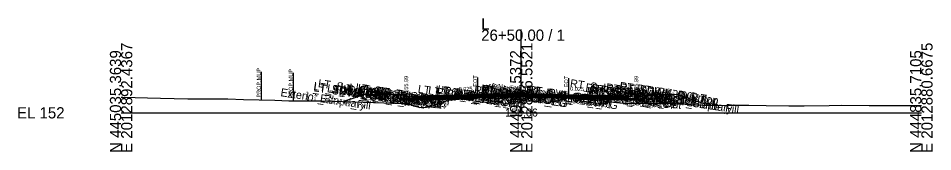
# Model space of a CAD drawing. Extents: x -26 to 4203, y -10 to 9526.
# Drawn here: x 974.3 to 1202.8, y 6490.3 to 6523.6 of the extents above; entities that cross this region are included whole.
import ezdxf

# ---------------------------------------------------------------- set-up
doc = ezdxf.new("R2010")
doc.units = 0
for name, color, linetype in [('Default', 7, 'Continuous'), ('Exist CMT Pavement', 7, 'Continuous'), ('Exist Cross Section Cell', 7, 'Continuous'), ('Exist XS Center Line Elevation Label', 7, 'Continuous'), ('Exist XS Ground Line', 7, 'Continuous'), ('Prop CMT Conc Surface', 7, 'Continuous'), ('Prop CMT Concrete Structures', 7, 'Continuous'), ('Prop CMT Pvmt Course 1', 7, 'Continuous'), ('Prop CMT Pvmt Course 1 CG', 7, 'Continuous'), ('Prop CMT Pvmt Course 1 Wedge', 7, 'Continuous'), ('Prop CMT Pvmt Course 2', 7, 'Continuous'), ('Prop CMT Pvmt Course 2 Wedge', 7, 'Continuous'), ('Prop CMT Pvmt Course 3', 7, 'Continuous'), ('Prop CMT Pvmt Course 3 Wedge', 7, 'Continuous'), ('Prop CMT Pvmt Surface', 7, 'Continuous'), ('Prop CMT Pvmt Wedge Surface 1', 7, 'Continuous'), ('Prop CMT Pvmt Wedge Surface 2', 7, 'Continuous'), ('Prop CMT Pvmt Wedge Surface 3', 7, 'Continuous'), ('Prop CMT Slope Grass', 7, 'Continuous'), ('Prop CMT Subgrade Earthwork', 7, 'Continuous'), ('Prop XS Hydro Elevations', 7, 'Continuous'), ('Prop XS Label Text', 7, 'Continuous'), ('Prop XS SE Text', 7, 'Continuous'), ('Prop XS Side Slope Text', 7, 'Continuous'), ('Scratch_Level_0', 7, 'Continuous')]:
    doc.layers.add(name, color=color, linetype=linetype)

msp = doc.modelspace()

# ---------------------------------------------------------------- linework, layer by layer
at = {"layer": 'Exist CMT Pavement'}
for points in [[(1100, 6504.06), (1099.77, 6504.06), (1099.7, 6504.06), (1099.6, 6504.05), (1097.99, 6504), (1095.67, 6503.95), (1095.47, 6503.95), (1095.29, 6503.94), (1092.99, 6503.9), (1092.94, 6503.9), (1091.91, 6503.86), (1090.56, 6503.82), (1090.48, 6503.82), (1090.4, 6503.81), (1089.09, 6503.78)], [(1100, 6504.06), (1100.47, 6504.07), (1101, 6504.05), (1102.97, 6503.99), (1104.72, 6503.95), (1105.46, 6503.94), (1106.31, 6503.9), (1107.99, 6503.84), (1108.98, 6503.8), (1110.47, 6503.75), (1111.82, 6503.65), (1111.83, 6503.65)]]:
    msp.add_lwpolyline(points, dxfattribs=at)
at = {"layer": 'Exist Cross Section Cell'}
for p, q in [((1100, 6500), (1100, 6520.75)), ((1000, 6500), (1100, 6500)), ((1100, 6500), (1200, 6500))]:
    msp.add_line(p, q, dxfattribs=at)
at = {"layer": 'Exist XS Ground Line'}
msp.add_lwpolyline([(1000, 6503.91), (1000.41, 6503.9), (1006.62, 6503.73), (1009.87, 6503.61), (1016.64, 6503.45), (1019.33, 6503.45), (1026.66, 6503.47), (1030.61, 6503.34), (1038.43, 6503.11), (1041.9, 6502.99), (1043.18, 6502.96), (1049.02, 6502.96), (1050.2, 6502.95), (1065.69, 6502.49), (1070.95, 6502.33), (1072.28, 6502.04), (1074.7, 6501.36), (1076.33, 6501.43), (1077.11, 6501.47), (1077.88, 6501.7), (1081.56, 6503.15), (1084.49, 6503.39), (1088.18, 6503.71), (1088.61, 6503.76), (1089.09, 6503.78), (1090.56, 6503.82), (1091.91, 6503.86), (1092.99, 6503.9), (1095.67, 6503.95), (1097.99, 6504), (1099.7, 6504.06), (1100.47, 6504.07), (1101, 6504.05), (1102.97, 6503.99), (1104.72, 6503.95), (1105.46, 6503.94), (1106.31, 6503.9), (1107.99, 6503.84), (1108.98, 6503.8), (1110.47, 6503.75), (1111.83, 6503.65), (1117.49, 6503.2), (1118.98, 6503.05), (1125.44, 6502.37), (1131.56, 6502.39), (1136.86, 6502.36), (1142.32, 6502.08), (1146.88, 6501.85), (1151.78, 6501.89), (1156.9, 6501.92), (1161.24, 6501.81), (1166.92, 6501.72), (1170.7, 6501.74), (1176.94, 6501.85), (1180.16, 6501.89), (1186.95, 6501.85), (1189.62, 6501.81), (1196.97, 6501.8), (1199.08, 6501.78), (1200, 6501.78)], dxfattribs=at)
at = {"layer": 'Prop CMT Conc Surface'}
for points in [[(1071.25, 6503.99), (1071.25, 6504.49), (1070.75, 6504.49)], [(1073.25, 6504.12), (1071.25, 6503.99)], [(1126.75, 6504.12), (1128.75, 6503.99)], [(1128.75, 6503.99), (1128.75, 6504.49), (1129.25, 6504.49)], [(1133.25, 6504.58), (1138.25, 6504.68)]]:
    msp.add_lwpolyline(points, dxfattribs=at)
at = {"layer": 'Prop CMT Concrete Structures'}
for points in [[(1073.25, 6504.12), (1071.25, 6503.99), (1071.25, 6504.49), (1070.75, 6504.49)], [(1070.75, 6504.49), (1070.75, 6503.47), (1073.25, 6503.54)], [(1073.25, 6503.54), (1073.25, 6504.12)], [(1102, 6504.74), (1101.99, 6504.9), (1101.24, 6505.15), (1100, 6505.18), (1098.76, 6505.15), (1098.01, 6504.9), (1098, 6504.74)], [(1098, 6504.74), (1100, 6504.79), (1102, 6504.74)], [(1126.75, 6504.12), (1128.75, 6503.99), (1128.75, 6504.49), (1129.25, 6504.49)], [(1129.25, 6504.49), (1129.25, 6503.47), (1126.75, 6503.54)], [(1126.75, 6503.54), (1126.75, 6504.12)], [(1138.25, 6504.68), (1133.25, 6504.58)], [(1133.25, 6504.58), (1133.25, 6504.25)], [(1133.25, 6504.25), (1138.25, 6504.35)], [(1138.25, 6504.35), (1138.25, 6504.68)]]:
    msp.add_lwpolyline(points, dxfattribs=at)
at = {"layer": 'Prop CMT Pvmt Course 1'}
for points in [[(1100, 6504.79), (1073.25, 6504.12)], [(1073.25, 6503.87), (1089.09, 6504.27)], [(1073.25, 6504.12), (1073.25, 6503.87)], [(1089.09, 6504.39), (1100, 6504.66)], [(1089.09, 6504.27), (1089.09, 6504.39)], [(1100, 6504.54), (1100, 6504.79)], [(1100, 6504.79), (1126.75, 6504.12)], [(1100, 6504.54), (1100, 6504.79)], [(1100, 6504.66), (1100, 6504.54), (1100, 6504.54)], [(1111.83, 6504.37), (1100, 6504.66)], [(1100, 6504.66), (1100, 6504.54), (1100, 6504.54)], [(1111.83, 6504.24), (1111.83, 6504.37)], [(1126.75, 6503.87), (1111.83, 6504.24)], [(1126.75, 6504.12), (1126.75, 6503.87)]]:
    msp.add_lwpolyline(points, dxfattribs=at)
at = {"layer": 'Prop CMT Pvmt Course 1 CG'}
for points in [[(1073.25, 6503.54), (1070.25, 6503.46), (1069.91, 6503.12)], [(1069.91, 6503.12), (1073.25, 6503.2)], [(1073.25, 6503.2), (1073.25, 6503.54)], [(1126.75, 6503.54), (1129.75, 6503.46), (1130.09, 6503.12)], [(1126.75, 6503.2), (1126.75, 6503.54)], [(1130.09, 6503.12), (1126.75, 6503.2)]]:
    msp.add_lwpolyline(points, dxfattribs=at)
at = {"layer": 'Prop CMT Pvmt Course 1 Wedge'}
for points in [[(1089.09, 6504.39), (1090.4, 6504.42), (1090.48, 6504.42), (1090.56, 6504.43), (1091.91, 6504.46), (1092.94, 6504.49), (1092.99, 6504.49), (1095.29, 6504.55), (1095.47, 6504.55), (1095.67, 6504.55), (1097.99, 6504.61), (1099.6, 6504.65), (1099.7, 6504.66), (1099.77, 6504.66), (1100, 6504.66)], [(1100, 6504.54), (1099.77, 6504.53), (1099.7, 6504.53), (1099.6, 6504.53), (1097.99, 6504.49), (1095.67, 6504.43), (1095.47, 6504.42), (1095.29, 6504.42), (1092.99, 6504.36), (1092.94, 6504.36), (1091.91, 6504.34), (1090.56, 6504.3), (1090.48, 6504.3), (1090.4, 6504.3), (1089.09, 6504.27)], [(1089.09, 6504.27), (1089.09, 6504.39)], [(1100, 6504.66), (1100, 6504.54)], [(1100, 6504.66), (1100.47, 6504.65), (1101, 6504.64), (1102.97, 6504.59), (1104.72, 6504.54), (1105.46, 6504.53), (1106.31, 6504.51), (1107.99, 6504.46), (1108.98, 6504.44), (1110.47, 6504.4), (1111.82, 6504.37), (1111.83, 6504.37)], [(1100, 6504.54), (1100, 6504.66)], [(1111.83, 6504.24), (1111.82, 6504.24), (1110.47, 6504.28), (1108.98, 6504.31), (1107.99, 6504.34), (1106.31, 6504.38), (1105.46, 6504.4), (1104.72, 6504.42), (1102.97, 6504.46), (1101, 6504.51), (1100.47, 6504.53), (1100, 6504.54)], [(1111.83, 6504.37), (1111.83, 6504.24)]]:
    msp.add_lwpolyline(points, dxfattribs=at)
at = {"layer": 'Prop CMT Pvmt Course 2'}
for points in [[(1089.09, 6504.27), (1073.25, 6503.87)], [(1089.09, 6503.93), (1089.09, 6504.27)], [(1111.83, 6503.91), (1111.83, 6504.24)], [(1111.83, 6504.24), (1126.75, 6503.87)], [(1073.25, 6503.54), (1089.09, 6503.93)], [(1073.25, 6503.87), (1073.25, 6503.54)], [(1126.75, 6503.54), (1111.83, 6503.91)], [(1126.75, 6503.87), (1126.75, 6503.54)]]:
    msp.add_lwpolyline(points, dxfattribs=at)
at = {"layer": 'Prop CMT Pvmt Course 2 Wedge'}
for points in [[(1089.09, 6504.27), (1090.4, 6504.3), (1090.48, 6504.3), (1090.56, 6504.3), (1091.91, 6504.34), (1092.94, 6504.36), (1092.99, 6504.36), (1095.29, 6504.42), (1095.47, 6504.42), (1095.67, 6504.43), (1097.99, 6504.49), (1099.6, 6504.53), (1099.7, 6504.53), (1099.77, 6504.53), (1100, 6504.54)], [(1089.09, 6503.93), (1089.09, 6504.27)], [(1100, 6504.2), (1099.77, 6504.2), (1099.7, 6504.2), (1099.6, 6504.19), (1097.99, 6504.15), (1095.67, 6504.1), (1095.47, 6504.09), (1095.29, 6504.09), (1092.99, 6504.03), (1092.94, 6504.03), (1091.91, 6504), (1090.56, 6503.97), (1090.48, 6503.97), (1090.4, 6503.96), (1089.09, 6503.93)], [(1100, 6504.54), (1100.47, 6504.53), (1101, 6504.51), (1102.97, 6504.46), (1104.72, 6504.42), (1105.46, 6504.4), (1106.31, 6504.38), (1107.99, 6504.34), (1108.98, 6504.31), (1110.47, 6504.28), (1111.82, 6504.24), (1111.83, 6504.24)], [(1100, 6504.2), (1100, 6504.54)], [(1100, 6504.54), (1100, 6504.2)], [(1111.83, 6503.91), (1111.82, 6503.91), (1110.47, 6503.94), (1108.98, 6503.98), (1107.99, 6504), (1106.31, 6504.05), (1105.46, 6504.07), (1104.72, 6504.09), (1102.97, 6504.13), (1101, 6504.18), (1100.47, 6504.19), (1100, 6504.2)], [(1111.83, 6504.24), (1111.83, 6503.91)]]:
    msp.add_lwpolyline(points, dxfattribs=at)
at = {"layer": 'Prop CMT Pvmt Course 3'}
for points in [[(1089.09, 6503.93), (1073.25, 6503.54)], [(1073.25, 6503.2), (1089.09, 6503.6)], [(1073.25, 6503.54), (1073.25, 6503.2)], [(1089.09, 6503.6), (1089.09, 6503.93)], [(1111.83, 6503.91), (1126.75, 6503.54)], [(1111.83, 6503.57), (1111.83, 6503.91)], [(1126.75, 6503.2), (1111.83, 6503.57)], [(1126.75, 6503.54), (1126.75, 6503.2)]]:
    msp.add_lwpolyline(points, dxfattribs=at)
at = {"layer": 'Prop CMT Pvmt Course 3 Wedge'}
for points in [[(1089.09, 6503.93), (1090.4, 6503.96), (1090.48, 6503.97), (1090.56, 6503.97), (1091.91, 6504), (1092.94, 6504.03), (1092.99, 6504.03), (1095.29, 6504.09), (1095.47, 6504.09), (1095.67, 6504.1), (1097.99, 6504.15), (1099.6, 6504.19), (1099.7, 6504.2), (1099.77, 6504.2), (1100, 6504.2)], [(1100, 6504.06), (1099.77, 6504.06), (1099.7, 6504.06), (1099.6, 6504.05), (1097.99, 6504), (1095.67, 6503.95), (1095.47, 6503.95), (1095.29, 6503.94), (1092.99, 6503.9), (1092.94, 6503.9), (1091.91, 6503.86), (1090.56, 6503.82), (1090.48, 6503.82), (1090.4, 6503.81), (1089.09, 6503.78)], [(1100, 6504.2), (1100.47, 6504.19), (1101, 6504.18), (1102.97, 6504.13), (1104.72, 6504.09), (1105.46, 6504.07), (1106.31, 6504.05), (1107.99, 6504), (1108.98, 6503.98), (1110.47, 6503.94), (1111.82, 6503.91), (1111.83, 6503.91)], [(1100, 6504.06), (1100, 6504.2)], [(1100, 6504.2), (1100, 6504.06)], [(1111.83, 6503.65), (1111.82, 6503.65), (1110.47, 6503.75), (1108.98, 6503.8), (1107.99, 6503.84), (1106.31, 6503.9), (1105.46, 6503.94), (1104.72, 6503.95), (1102.97, 6503.99), (1101, 6504.05), (1100.47, 6504.07), (1100, 6504.06)], [(1089.09, 6503.78), (1089.09, 6503.93)], [(1111.83, 6503.91), (1111.83, 6503.65)]]:
    msp.add_lwpolyline(points, dxfattribs=at)
at = {"layer": 'Prop CMT Pvmt Surface'}
for points in [[(1100, 6504.79), (1073.25, 6504.12)], [(1100, 6504.79), (1126.75, 6504.12)]]:
    msp.add_lwpolyline(points, dxfattribs=at)
at = {"layer": 'Prop CMT Pvmt Wedge Surface 1'}
for points in [[(1089.09, 6504.27), (1073.25, 6503.87)], [(1073.25, 6503.87), (1073.25, 6504.12)], [(1100, 6504.66), (1089.09, 6504.39)], [(1089.09, 6504.39), (1089.09, 6504.27)], [(1100, 6504.66), (1111.83, 6504.37)], [(1111.83, 6504.37), (1111.83, 6504.24)], [(1111.83, 6504.24), (1126.75, 6503.87)], [(1126.75, 6503.87), (1126.75, 6504.12)]]:
    msp.add_lwpolyline(points, dxfattribs=at)
at = {"layer": 'Prop CMT Pvmt Wedge Surface 2'}
for points in [[(1100, 6504.54), (1073.25, 6503.87)], [(1073.25, 6503.87), (1073.25, 6504.12)], [(1100, 6504.54), (1126.75, 6503.87)], [(1126.75, 6503.87), (1126.75, 6504.12)]]:
    msp.add_lwpolyline(points, dxfattribs=at)
at = {"layer": 'Prop CMT Pvmt Wedge Surface 3'}
for points in [[(1100, 6504.2), (1073.25, 6503.54)], [(1073.25, 6503.54), (1073.25, 6504.12)], [(1100, 6504.2), (1126.75, 6503.54)], [(1126.75, 6503.54), (1126.75, 6504.12)]]:
    msp.add_lwpolyline(points, dxfattribs=at)
at = {"layer": 'Prop CMT Slope Grass'}
for points in [[(1070.75, 6504.49), (1061.25, 6504.68), (1055.59, 6502.79)], [(1129.25, 6504.49), (1138.75, 6504.68), (1147.23, 6501.85)]]:
    msp.add_lwpolyline(points, dxfattribs=at)
at = {"layer": 'Prop CMT Subgrade Earthwork'}
for points in [[(1073.25, 6503.2), (1069.91, 6503.12), (1068.49, 6504.53)], [(1126.75, 6503.2), (1130.09, 6503.12), (1131.51, 6504.53)], [(1089.09, 6503.6), (1073.25, 6503.2)], [(1089.09, 6503.6), (1089.11, 6503.78)], [(1111.83, 6503.57), (1111.81, 6503.65)], [(1111.83, 6503.57), (1126.75, 6503.2)]]:
    msp.add_lwpolyline(points, dxfattribs=at)
at = {"layer": 'Prop XS Label Text'}
for p, q in [((1035, 6510.22), (1035, 6503.22)), ((1043, 6509.97), (1043, 6502.97)), ((1089.09, 6508.78), (1089.09, 6503.78)), ((1111.83, 6508.65), (1111.83, 6503.65))]:
    msp.add_line(p, q, dxfattribs=at)

# ---------------------------------------------------------------- texts
at = {"layer": 'Default'}
msp.add_text('-', height=0.0001, dxfattribs=at).set_placement((1000, 6500))
at = {"layer": 'Exist Cross Section Cell'}
for s, p in [('L', (1090, 6520.75)), ('26+50.00 / 1', (1090, 6517.95)), ('EL 152', (974, 6498.6))]:
    msp.add_text(s, height=2.8, dxfattribs=at).set_placement(p)
for s, p in [('E 2012892.4367', (1002.8, 6490)), ('E 2012886.5521', (1102.8, 6490)), ('E 2012880.6675', (1202.8, 6490)), ('N 445035.3639', (1000, 6490)), ('N 444935.5372', (1100, 6490)), ('N 444835.7105', (1200, 6490))]:
    msp.add_text(s, height=2.8, rotation=90, dxfattribs=at).set_placement(p)
at = {"layer": 'Exist XS Center Line Elevation Label'}
msp.add_text('156.06', height=2, dxfattribs=at).set_placement((1095.97, 6499.06))
at = {"layer": 'Prop XS Hydro Elevations'}
for p in [(1071.75, 6504.99), (1129.25, 6504.99)]:
    msp.add_text('155.99', height=1, rotation=90, dxfattribs=at).set_placement(p)
at = {"layer": 'Prop XS Label Text'}
for s, p in [('PROP.MUP', (1034.9, 6503.79)), ('PROP.MUP', (1042.9, 6503.54)), ('E. EOT', (1088.99, 6504.81)), ('E. EOT', (1111.73, 6504.68))]:
    msp.add_text(s, height=1, rotation=90, dxfattribs=at).set_placement(p)
at = {"layer": 'Prop XS SE Text'}
for rotation, p in [(1.4326, (1084.38, 6505.41)), (358.5673, (1112.22, 6505.5))]:
    msp.add_text('0.025', height=1, rotation=rotation, dxfattribs=at).set_placement(p)
at = {"layer": 'Prop XS Side Slope Text'}
for rotation, p in [(18.4355, (1057.43, 6504.2)), (341.5604, (1142.47, 6504.23))]:
    msp.add_text('3:1', height=1, rotation=rotation, dxfattribs=at).set_placement(p)
at = {"layer": 'Scratch_Level_0'}
for s, p in [('LT_SDWK_Out_Top', (1047.99, 6505.73)), ('LT_SDWK_Out_Bot', (1048.02, 6505.39)), ('LT_Sub_Trench_Out_DLT', (1049.13, 6506.43)), ('LT_CSLP_Pnt', (1051.38, 6505.15)), ('LT_SDWK_In_Top', (1054.59, 6505.39)), ('LT_SDWK_In_Bot', (1054.62, 6505.05)), ('26+50.00', (1054.85, 6504.7)), ('LT_CG1_Shelf_Out', (1056.8, 6504.47)), ('LT_CG_Top_Face', (1058.5, 6505.39)), ('LT_CG_Top_BOC', (1059.01, 6505.24)), ('LT_CG_Top_Gut', (1059.47, 6504.75)), ('26+50.00', (1060.81, 6504.57)), ('LT_PV1_OEOT', (1063.94, 6504.5)), ('26+50.00', (1064.34, 6504.51)), ('LT_PV_Sub_Tie_Out', (1074.07, 6505.03)), ('LT_PV_OEEOP_EG', (1076.63, 6504.64)), ('LT_PV2_OEEOP', (1078.37, 6504.86)), ('LT_PV3_OEEOP', (1078.37, 6504.53)), ('LT_PV1_OEEOP', (1078.93, 6504.9)), ('26+50.00', (1080.92, 6504.5)), ('RT_PV_IEEOP_EG', (1088.12, 6504.83)), ('LT_PV_IEEOP_EG', (1088.17, 6504.83)), ('MI_Face In', (1089.84, 6505.12)), ('RT_PV2_IEEOP', (1089.87, 6505.05)), ('RT_PV3_IEEOP', (1089.87, 6504.71)), ('LT_PV2_IEEOP', (1089.92, 6505.04)), ('LT_PV3_IEEOP', (1089.92, 6504.71)), ('RT_PV1_IEEOP', (1090.43, 6505.09)), ('LT_PV1_IEEOP', (1090.48, 6505.08)), ('MI_Bot In', (1090.81, 6504.8)), ('26+50.00', (1091.13, 6504.83)), ('MI_Top In', (1091.54, 6505.23)), ('MI_Face Out', (1092.22, 6505.36)), ('MI_Top Out', (1092.42, 6505.47)), ('MI_Crown', (1093, 6505.22)), ('MI_Bot Out', (1093.21, 6505.05)), ('PV2_PGL', (1093.82, 6504.45)), ('PV1_PGL', (1094.39, 6504.62)), ('MI_Bot', (1095.09, 6504.51)), ('RT_PV_Sub_Tie_Out', (1096.73, 6504.9)), ('RT_PV_OEEOP_EG', (1099.31, 6504.52)), ('RT_PV2_OEEOP', (1101.06, 6504.85)), ('RT_PV3_OEEOP', (1101.06, 6504.51)), ('RT_PV1_OEEOP', (1101.62, 6504.89)), ('RT_Sub_Trench_Out_DLT', (1112.09, 6506.43)), ('RT_CG_Top_Face', (1115.96, 6505.4)), ('RT_CG1_Shelf_Out', (1116.25, 6504.47)), ('RT_CG_Top_Gut', (1116.92, 6504.75)), ('RT_PV1_OEOT', (1117.4, 6504.51)), ('RT_CG_Top_BOC', (1117.47, 6505.25)), ('RT_SDWK_In_Top', (1121.05, 6505.4)), ('RT_SDWK_In_Bot', (1121.08, 6505.06)), ('26+50.00', (1122.16, 6504.51)), ('26+50.00', (1124.02, 6504.54)), ('RT_SDWK_Out_Top', (1124.44, 6505.74)), ('RT_SDWK_Out_Bot', (1124.48, 6505.4)), ('RT_CSLP_Pnt', (1128.84, 6505.15)), ('26+50.00', (1131.62, 6504.7)), ('Exterior Boundary', (1039.76, 6504.16)), ('LT_Slope_Fill', (1046.07, 6503.21)), ('LT_CG_Bot_BOC', (1059.05, 6504.22)), ('LT_Sub_OEOP', (1059.98, 6503.6)), ('LT_CG_Bot_IE', (1063.13, 6504.04)), ('LT_Sub_OEOT', (1063.29, 6503.68)), ('LT_PV2_OEOT', (1063.38, 6504.34)), ('LT_PV3_OEOT', (1063.38, 6504)), ('26+50.00', (1064.88, 6504.04)), ('LT_Sub_OEEOP', (1078.28, 6504.21)), ('RT_Sub_OEEOP', (1100.96, 6504.19)), ('RT_CG_Bot_IE', (1116.58, 6504.05)), ('RT_Sub_OEOT', (1116.74, 6503.69)), ('RT_PV2_OEOT', (1116.84, 6504.34)), ('RT_PV3_OEOT', (1116.84, 6504.01)), ('RT_CG_Bot_BOC', (1117.5, 6504.22)), ('RT_Sub_OEOP', (1120.12, 6503.6)), ('Exterior Boundary', (1131.4, 6503.22)), ('RT_Slope_Fill', (1137.66, 6502.28))]:
    msp.add_text(s, height=2, rotation=351.4697, dxfattribs=at).set_placement(p)

doc.saveas('drawing.dxf')
